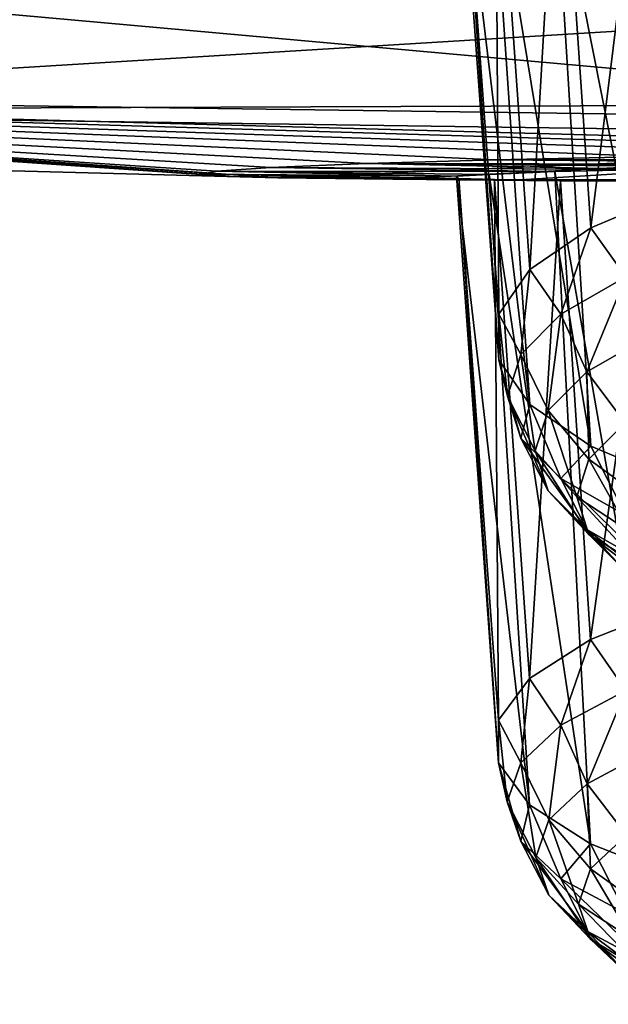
# Model space of a CAD drawing. Header units: metres. Extents: x -106 to 264, y -111 to 81.
# Tile 290 of 549: x 197.61 to 198.79, y -11.5 to -9.52. Entities that reach past the tile are written whole.
import ezdxf

# ---------------------------------------------------------------- set-up
doc = ezdxf.new("R2010")
doc.units = ezdxf.units.M
doc.layers.add('solid_20422013', color=7, linetype='CONTINUOUS')

msp = doc.modelspace()

# ---------------------------------------------------------------- linework, layer by layer
at = {"layer": 'solid_20422013'}
for points in [[(198.758392, -9.939721, 234.727142), (198.694687, -9.01344, 234.998779), (198.877487, -8.98204, 234.745926)], [(198.93457, -9.865596, 234.496277), (198.758392, -9.939721, 234.727142), (198.877487, -8.98204, 234.745926)], [(198.63649, -10.023423, 234.987839), (198.567505, -9.047159, 235.281982), (198.694687, -9.01344, 234.998779)], [(198.758392, -9.939721, 234.727142), (198.63649, -10.023423, 234.987839), (198.694687, -9.01344, 234.998779)], [(198.574173, -10.113044, 235.266983), (198.498978, -9.085059, 235.591125), (198.567505, -9.047159, 235.281982)], [(198.63649, -10.023423, 234.987839), (198.574173, -10.113044, 235.266983), (198.567505, -9.047159, 235.281982)], [(198.574173, -10.204667, 235.552353), (198.495392, -9.12287, 235.913635), (198.498978, -9.085059, 235.591125)], [(198.574173, -10.113044, 235.266983), (198.574173, -10.204667, 235.552353), (198.498978, -9.085059, 235.591125)], [(198.63649, -10.294289, 235.831497), (198.558762, -9.161208, 236.229294), (198.495392, -9.12287, 235.913635)], [(198.574173, -10.204667, 235.552353), (198.63649, -10.294289, 235.831497), (198.495392, -9.12287, 235.913635)], [(198.758392, -10.377991, 236.092194), (198.685944, -9.195355, 236.524872), (198.558762, -9.161208, 236.229294)], [(198.63649, -10.294289, 235.831497), (198.758392, -10.377991, 236.092194), (198.558762, -9.161208, 236.229294)], [(198.93457, -10.452115, 236.323059), (198.871994, -9.226628, 236.78714), (198.685944, -9.195355, 236.524872)], [(198.758392, -10.377991, 236.092194), (198.93457, -10.452115, 236.323059), (198.685944, -9.195355, 236.524872)], [(195.276733, -9.302426, 255.39418), (200, -9.728038, 251.648209), (200, -9.460702, 254.801224)], [(195.276733, -9.302426, 255.39418), (195.584686, -9.667112, 251.46376), (200, -9.728038, 251.648209)], [(196.524628, -9.421525, 239.056671), (200, -9.471667, 239.205536), (196.213348, -9.704638, 243.262863)], [(196.213348, -9.704638, 243.262863), (200, -9.471667, 239.205536), (200, -9.690454, 242.14296)], [(195.584686, -9.667112, 251.46376), (194.175934, -9.735418, 247.246994), (198.131409, -9.839559, 247.531509)], [(195.584686, -9.667112, 251.46376), (200, -9.78759, 250.4711), (200, -9.728038, 251.648209)], [(199.605667, -9.788691, 250.430496), (200, -9.78759, 250.4711), (195.584686, -9.667112, 251.46376)], [(198.034164, -9.836792, 247.848267), (195.584686, -9.667112, 251.46376), (198.131409, -9.839559, 247.531509)], [(199.234573, -9.791862, 250.312103), (199.605667, -9.788691, 250.430496), (195.584686, -9.667112, 251.46376)], [(198.881012, -9.796983, 250.113419), (199.234573, -9.791862, 250.312103), (195.584686, -9.667112, 251.46376)], [(198.567352, -9.803493, 249.843689), (198.881012, -9.796983, 250.113419), (195.584686, -9.667112, 251.46376)], [(198.308899, -9.81105, 249.50473), (198.567352, -9.803493, 249.843689), (195.584686, -9.667112, 251.46376)], [(198.117264, -9.818696, 249.117844), (198.308899, -9.81105, 249.50473), (195.584686, -9.667112, 251.46376)], [(198.008408, -9.825938, 248.697006), (198.117264, -9.818696, 249.117844), (195.584686, -9.667112, 251.46376)], [(197.97908, -9.832051, 248.265778), (198.008408, -9.825938, 248.697006), (195.584686, -9.667112, 251.46376)], [(198.034164, -9.836792, 247.848267), (197.97908, -9.832051, 248.265778), (195.584686, -9.667112, 251.46376)], [(196.213348, -9.704638, 243.262863), (200, -9.690454, 242.14296), (200, -9.758183, 243.421371)], [(198.131409, -9.839559, 247.531509), (194.175934, -9.735418, 247.246994), (196.213348, -9.704638, 243.262863)], [(198.131409, -9.839559, 247.531509), (196.213348, -9.704638, 243.262863), (200, -9.758183, 243.421371)], [(198.361435, -9.842197, 247.100662), (198.131409, -9.839559, 247.531509), (200, -9.758183, 243.421371)], [(198.617508, -9.843238, 246.794357), (198.361435, -9.842197, 247.100662), (200, -9.758183, 243.421371)], [(198.925186, -9.843611, 246.548355), (198.617508, -9.843238, 246.794357), (200, -9.758183, 243.421371)], [(198.877106, -9.822989, 249.304947), (198.308899, -9.81105, 249.50473), (198.117264, -9.818696, 249.117844)], [(199.690765, -9.813194, 249.793427), (198.567352, -9.803493, 249.843689), (198.308899, -9.81105, 249.50473)], [(199.391479, -9.814798, 249.693237), (199.690765, -9.813194, 249.793427), (198.308899, -9.81105, 249.50473)], [(199.115921, -9.818306, 249.528458), (199.391479, -9.814798, 249.693237), (198.308899, -9.81105, 249.50473)], [(198.877106, -9.822989, 249.304947), (199.115921, -9.818306, 249.528458), (198.308899, -9.81105, 249.50473)], [(200, -9.800123, 250.149811), (198.881012, -9.796983, 250.113419), (198.567352, -9.803493, 249.843689)], [(200, -9.811687, 249.827194), (200, -9.800123, 250.149811), (198.567352, -9.803493, 249.843689)], [(199.690765, -9.813194, 249.793427), (200, -9.811687, 249.827194), (198.567352, -9.803493, 249.843689)], [(198.489395, -9.836042, 248.384933), (198.008408, -9.825938, 248.697006), (197.97908, -9.832051, 248.265778)], [(198.493622, -9.841066, 248.044495), (197.97908, -9.832051, 248.265778), (198.034164, -9.836792, 247.848267)], [(198.493622, -9.841066, 248.044495), (198.489395, -9.836042, 248.384933), (197.97908, -9.832051, 248.265778)], [(198.686386, -9.827102, 249.031204), (198.117264, -9.818696, 249.117844), (198.008408, -9.825938, 248.697006)], [(198.554642, -9.833038, 248.718353), (198.686386, -9.827102, 249.031204), (198.008408, -9.825938, 248.697006)], [(198.489395, -9.836042, 248.384933), (198.554642, -9.833038, 248.718353), (198.008408, -9.825938, 248.697006)], [(198.686386, -9.827102, 249.031204), (198.877106, -9.822989, 249.304947), (198.117264, -9.818696, 249.117844)], [(198.635803, -11.09699, 248.287811), (198.554642, -9.833038, 248.718353), (198.489395, -9.836042, 248.384933)], [(198.757782, -11.175252, 248.550339), (198.686386, -9.827102, 249.031204), (198.554642, -9.833038, 248.718353)], [(198.635803, -11.09699, 248.287811), (198.757782, -11.175252, 248.550339), (198.554642, -9.833038, 248.718353)], [(198.934036, -11.24456, 248.782822), (198.877106, -9.822989, 249.304947), (198.686386, -9.827102, 249.031204)], [(198.757782, -11.175252, 248.550339), (198.934036, -11.24456, 248.782822), (198.686386, -9.827102, 249.031204)], [(198.565063, -9.84289, 247.71846), (198.034164, -9.836792, 247.848267), (198.131409, -9.839559, 247.531509)], [(198.565063, -9.84289, 247.71846), (198.493622, -9.841066, 248.044495), (198.034164, -9.836792, 247.848267)], [(198.697708, -9.845798, 247.419693), (198.131409, -9.839559, 247.531509), (198.361435, -9.842197, 247.100662)], [(198.697708, -9.845798, 247.419693), (198.565063, -9.84289, 247.71846), (198.131409, -9.839559, 247.531509)], [(199.122147, -9.847453, 246.939926), (198.361435, -9.842197, 247.100662), (198.617508, -9.843238, 246.794357)], [(198.885788, -9.84647, 247.157013), (198.697708, -9.845798, 247.419693), (198.361435, -9.842197, 247.100662)], [(199.122147, -9.847453, 246.939926), (198.885788, -9.84647, 247.157013), (198.361435, -9.842197, 247.100662)], [(198.573456, -11.013192, 248.006714), (198.489395, -9.836042, 248.384933), (198.493622, -9.841066, 248.044495)], [(198.573456, -11.013192, 248.006714), (198.635803, -11.09699, 248.287811), (198.489395, -9.836042, 248.384933)], [(198.573456, -10.927523, 247.719345), (198.493622, -9.841066, 248.044495), (198.565063, -9.84289, 247.71846)], [(198.573456, -10.927523, 247.719345), (198.573456, -11.013192, 248.006714), (198.493622, -9.841066, 248.044495)], [(198.635803, -10.843725, 247.438248), (198.565063, -9.84289, 247.71846), (198.697708, -9.845798, 247.419693)], [(198.635803, -10.843725, 247.438248), (198.573456, -10.927523, 247.719345), (198.565063, -9.84289, 247.71846)], [(199.394913, -9.847895, 246.77916), (198.617508, -9.843238, 246.794357), (198.925186, -9.843611, 246.548355)], [(199.394913, -9.847895, 246.77916), (199.122147, -9.847453, 246.939926), (198.617508, -9.843238, 246.794357)], [(198.757782, -10.765463, 247.17572), (198.635803, -10.843725, 247.438248), (198.697708, -9.845798, 247.419693)], [(198.757782, -10.765463, 247.17572), (198.697708, -9.845798, 247.419693), (198.885788, -9.84647, 247.157013)], [(198.934036, -10.696155, 246.943237), (198.757782, -10.765463, 247.17572), (198.885788, -9.84647, 247.157013)], [(198.828659, -10.038299, 234.626358), (198.758392, -9.939721, 234.727142), (198.93457, -9.865596, 234.496277)], [(198.698471, -10.112752, 234.858261), (198.63649, -10.023423, 234.987839), (198.758392, -9.939721, 234.727142)], [(198.828659, -10.038299, 234.626358), (198.698471, -10.112752, 234.858261), (198.758392, -9.939721, 234.727142)], [(198.618301, -10.19354, 235.109879), (198.574173, -10.113044, 235.266983), (198.63649, -10.023423, 234.987839)], [(198.698471, -10.112752, 234.858261), (198.618301, -10.19354, 235.109879), (198.63649, -10.023423, 234.987839)], [(198.750122, -10.228681, 234.843506), (198.698471, -10.112752, 234.858261), (198.828659, -10.038299, 234.626358)], [(198.875137, -10.157181, 234.620804), (198.750122, -10.228681, 234.843506), (198.828659, -10.038299, 234.626358)], [(198.591232, -10.277555, 235.371552), (198.574173, -10.204667, 235.552353), (198.574173, -10.113044, 235.266983)], [(198.618301, -10.19354, 235.109879), (198.591232, -10.277555, 235.371552), (198.574173, -10.113044, 235.266983)], [(198.673141, -10.306262, 235.085144), (198.618301, -10.19354, 235.109879), (198.698471, -10.112752, 234.858261)], [(198.750122, -10.228681, 234.843506), (198.673141, -10.306262, 235.085144), (198.698471, -10.112752, 234.858261)], [(198.826996, -10.330739, 234.844177), (198.750122, -10.228681, 234.843506), (198.875137, -10.157181, 234.620804)], [(198.618301, -10.361571, 235.63324), (198.63649, -10.294289, 235.831497), (198.574173, -10.204667, 235.552353)], [(198.591232, -10.277555, 235.371552), (198.618301, -10.361571, 235.63324), (198.574173, -10.204667, 235.552353)], [(198.647141, -10.386944, 235.336441), (198.591232, -10.277555, 235.371552), (198.618301, -10.19354, 235.109879)], [(198.673141, -10.306262, 235.085144), (198.647141, -10.386944, 235.336441), (198.618301, -10.19354, 235.109879)], [(198.754745, -10.403549, 235.070953), (198.673141, -10.306262, 235.085144), (198.750122, -10.228681, 234.843506)], [(198.826996, -10.330739, 234.844177), (198.754745, -10.403549, 235.070953), (198.750122, -10.228681, 234.843506)], [(198.673141, -10.467626, 235.587738), (198.618301, -10.361571, 235.63324), (198.591232, -10.277555, 235.371552)], [(198.647141, -10.386944, 235.336441), (198.673141, -10.467626, 235.587738), (198.591232, -10.277555, 235.371552)], [(198.618301, -10.361571, 235.63324), (198.698471, -10.442359, 235.884857), (198.63649, -10.294289, 235.831497)], [(198.698471, -10.442359, 235.884857), (198.758392, -10.377991, 236.092194), (198.63649, -10.294289, 235.831497)], [(198.730347, -10.479269, 235.306793), (198.647141, -10.386944, 235.336441), (198.673141, -10.306262, 235.085144)], [(198.754745, -10.403549, 235.070953), (198.730347, -10.479269, 235.306793), (198.673141, -10.306262, 235.085144)], [(198.857788, -10.479049, 235.068237), (198.754745, -10.403549, 235.070953), (198.826996, -10.330739, 234.844177)], [(198.750122, -10.545207, 235.829376), (198.698471, -10.442359, 235.884857), (198.618301, -10.361571, 235.63324)], [(198.673141, -10.467626, 235.587738), (198.750122, -10.545207, 235.829376), (198.618301, -10.361571, 235.63324)], [(198.754745, -10.554989, 235.542633), (198.673141, -10.467626, 235.587738), (198.647141, -10.386944, 235.336441)], [(198.730347, -10.479269, 235.306793), (198.754745, -10.554989, 235.542633), (198.647141, -10.386944, 235.336441)], [(198.698471, -10.442359, 235.884857), (198.828659, -10.516813, 236.11676), (198.758392, -10.377991, 236.092194)], [(198.828659, -10.516813, 236.11676), (198.93457, -10.452115, 236.323059), (198.758392, -10.377991, 236.092194)], [(198.835403, -10.548504, 235.284561), (198.730347, -10.479269, 235.306793), (198.754745, -10.403549, 235.070953)], [(198.857788, -10.479049, 235.068237), (198.835403, -10.548504, 235.284561), (198.754745, -10.403549, 235.070953)], [(198.875137, -10.616706, 236.052063), (198.828659, -10.516813, 236.11676), (198.698471, -10.442359, 235.884857)], [(198.750122, -10.545207, 235.829376), (198.875137, -10.616706, 236.052063), (198.698471, -10.442359, 235.884857)], [(198.826996, -10.627799, 235.769409), (198.750122, -10.545207, 235.829376), (198.673141, -10.467626, 235.587738)], [(198.754745, -10.554989, 235.542633), (198.826996, -10.627799, 235.769409), (198.673141, -10.467626, 235.587738)], [(198.857788, -10.617958, 235.500885), (198.754745, -10.554989, 235.542633), (198.730347, -10.479269, 235.306793)], [(198.835403, -10.548504, 235.284561), (198.857788, -10.617958, 235.500885), (198.730347, -10.479269, 235.306793)], [(198.944321, -10.694901, 235.978409), (198.875137, -10.616706, 236.052063), (198.750122, -10.545207, 235.829376)], [(198.826996, -10.627799, 235.769409), (198.944321, -10.694901, 235.978409), (198.750122, -10.545207, 235.829376)], [(198.924057, -10.684743, 235.708908), (198.826996, -10.627799, 235.769409), (198.754745, -10.554989, 235.542633)], [(198.857788, -10.617958, 235.500885), (198.924057, -10.684743, 235.708908), (198.754745, -10.554989, 235.542633)], [(198.828522, -10.867784, 247.076813), (198.757782, -10.765463, 247.17572), (198.934036, -10.696155, 246.943237)], [(198.698334, -10.937372, 247.310242), (198.635803, -10.843725, 247.438248), (198.757782, -10.765463, 247.17572)], [(198.828522, -10.867784, 247.076813), (198.698334, -10.937372, 247.310242), (198.757782, -10.765463, 247.17572)], [(198.618149, -11.012881, 247.563538), (198.573456, -10.927523, 247.719345), (198.635803, -10.843725, 247.438248)], [(198.698334, -10.937372, 247.310242), (198.618149, -11.012881, 247.563538), (198.635803, -10.843725, 247.438248)], [(198.751236, -11.054941, 247.298065), (198.698334, -10.937372, 247.310242), (198.828522, -10.867784, 247.076813)], [(198.876144, -10.988181, 247.074127), (198.751236, -11.054941, 247.298065), (198.828522, -10.867784, 247.076813)], [(198.59108, -11.091407, 247.82695), (198.573456, -11.013192, 248.006714), (198.573456, -10.927523, 247.719345)], [(198.618149, -11.012881, 247.563538), (198.59108, -11.091407, 247.82695), (198.573456, -10.927523, 247.719345)], [(198.674332, -11.12738, 247.541061), (198.618149, -11.012881, 247.563538), (198.698334, -10.937372, 247.310242)], [(198.751236, -11.054941, 247.298065), (198.674332, -11.12738, 247.541061), (198.698334, -10.937372, 247.310242)], [(198.829941, -11.157732, 247.301437), (198.751236, -11.054941, 247.298065), (198.876144, -10.988181, 247.074127)], [(198.618149, -11.169933, 248.090363), (198.635803, -11.09699, 248.287811), (198.573456, -11.013192, 248.006714)], [(198.59108, -11.091407, 247.82695), (198.618149, -11.169933, 248.090363), (198.573456, -11.013192, 248.006714)], [(198.648361, -11.202714, 247.793762), (198.59108, -11.091407, 247.82695), (198.618149, -11.012881, 247.563538)], [(198.674332, -11.12738, 247.541061), (198.648361, -11.202714, 247.793762), (198.618149, -11.012881, 247.563538)], [(198.757874, -11.225606, 247.529114), (198.674332, -11.12738, 247.541061), (198.751236, -11.054941, 247.298065)], [(198.829941, -11.157732, 247.301437), (198.757874, -11.225606, 247.529114), (198.751236, -11.054941, 247.298065)], [(198.674332, -11.278049, 248.046463), (198.618149, -11.169933, 248.090363), (198.59108, -11.091407, 247.82695)], [(198.648361, -11.202714, 247.793762), (198.674332, -11.278049, 248.046463), (198.59108, -11.091407, 247.82695)], [(198.618149, -11.169933, 248.090363), (198.698334, -11.245441, 248.343643), (198.635803, -11.09699, 248.287811)], [(198.698334, -11.245441, 248.343643), (198.757782, -11.175252, 248.550339), (198.635803, -11.09699, 248.287811)], [(198.733536, -11.296192, 247.7659), (198.648361, -11.202714, 247.793762), (198.674332, -11.12738, 247.541061)], [(198.757874, -11.225606, 247.529114), (198.733536, -11.296192, 247.7659), (198.674332, -11.12738, 247.541061)], [(198.86319, -11.300969, 247.528503), (198.757874, -11.225606, 247.529114), (198.829941, -11.157732, 247.301437)], [(198.751251, -11.350487, 248.289459), (198.698334, -11.245441, 248.343643), (198.618149, -11.169933, 248.090363)], [(198.674332, -11.278049, 248.046463), (198.751251, -11.350487, 248.289459), (198.618149, -11.169933, 248.090363)], [(198.698334, -11.245441, 248.343643), (198.828522, -11.31503, 248.577072), (198.757782, -11.175252, 248.550339)], [(198.828522, -11.31503, 248.577072), (198.934036, -11.24456, 248.782822), (198.757782, -11.175252, 248.550339)], [(198.757874, -11.366779, 248.00267), (198.674332, -11.278049, 248.046463), (198.648361, -11.202714, 247.793762)], [(198.733536, -11.296192, 247.7659), (198.757874, -11.366779, 248.00267), (198.648361, -11.202714, 247.793762)], [(198.840912, -11.365571, 247.745209), (198.733536, -11.296192, 247.7659), (198.757874, -11.225606, 247.529114)], [(198.86319, -11.300969, 247.528503), (198.840912, -11.365571, 247.745209), (198.757874, -11.225606, 247.529114)], [(198.876144, -11.417247, 248.513397), (198.828522, -11.31503, 248.577072), (198.698334, -11.245441, 248.343643)], [(198.751251, -11.350487, 248.289459), (198.876144, -11.417247, 248.513397), (198.698334, -11.245441, 248.343643)], [(198.829941, -11.434652, 248.230347), (198.751251, -11.350487, 248.289459), (198.674332, -11.278049, 248.046463)], [(198.757874, -11.366779, 248.00267), (198.829941, -11.434652, 248.230347), (198.674332, -11.278049, 248.046463)], [(198.86319, -11.430173, 247.961914), (198.757874, -11.366779, 248.00267), (198.733536, -11.296192, 247.7659)], [(198.840912, -11.365571, 247.745209), (198.86319, -11.430173, 247.961914), (198.733536, -11.296192, 247.7659)], [(198.946976, -11.497206, 248.440186), (198.876144, -11.417247, 248.513397), (198.751251, -11.350487, 248.289459)], [(198.829941, -11.434652, 248.230347), (198.946976, -11.497206, 248.440186), (198.751251, -11.350487, 248.289459)], [(198.929138, -11.492291, 248.170288), (198.829941, -11.434652, 248.230347), (198.757874, -11.366779, 248.00267)], [(198.86319, -11.430173, 247.961914), (198.929138, -11.492291, 248.170288), (198.757874, -11.366779, 248.00267)]]:
    msp.add_3dface(points, dxfattribs=at)

doc.saveas('drawing.dxf')
